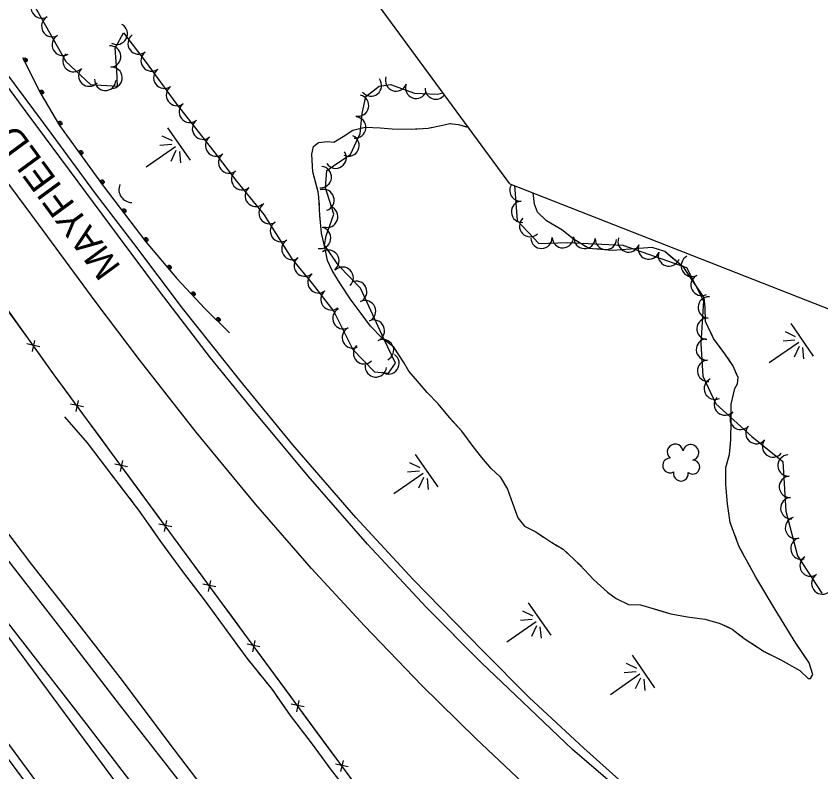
# Model space of a CAD drawing. Extents: x 353423 to 364002, y 127000 to 201942.
# Drawn here: x 358266.8 to 358568, y 134000 to 134282.6 of the extents above; entities that cross this region are included whole.
import ezdxf

# ---------------------------------------------------------------- set-up
doc = ezdxf.new("R2010")
doc.units = 0
for name, color, linetype in [('E_DTM_SlopeBottom', 7, 'Continuous'), ('E_DTM_SlopeTop', 7, 'Continuous'), ('E_FEN_Generic', 7, 'Continuous'), ('E_MISCPROP', 7, 'Continuous'), ('E_RDWY_Gravel', 7, 'Continuous'), ('E_RW_IP', 7, 'Continuous'), ('E_STRUCT_WingWall', 7, 'Continuous')]:
    doc.layers.add(name, color=color, linetype=linetype)

msp = doc.modelspace()

# ---------------------------------------------------------------- linework, layer by layer
at = {"layer": 'E_DTM_SlopeBottom'}
for p, q in [((358272.9, 134157.26), (358273.84, 134161.38)), ((358275.63, 134159.01), (358270.83, 134160.14)), ((358292.01, 134136.5), (358287.2, 134137.58)), ((358289.3, 134134.72), (358290.2, 134138.85)), ((358308.53, 134114.06), (358303.71, 134115.14)), ((358305.82, 134112.28), (358306.71, 134116.41)), ((358322.33, 134089.84), (358323.22, 134093.97)), ((358325.04, 134091.62), (358320.23, 134092.7)), ((358341.54, 134069.18), (358336.73, 134070.26)), ((358338.83, 134067.4), (358339.73, 134071.53)), ((358355.34, 134044.96), (358356.24, 134049.09)), ((358358.05, 134046.74), (358353.24, 134047.81)), ((358374.58, 134024.31), (358369.76, 134025.38)), ((358371.87, 134022.52), (358372.76, 134026.66)), ((358388.39, 134000.09), (358389.28, 134004.22)), ((358391.1, 134001.88), (358386.29, 134002.95))]:
    msp.add_line(p, q, dxfattribs=at)
for points in [[(358435.86, 133952.59), (358393.53, 133995.64), (358355.13, 134047.78), (358318.08, 134098.15), (358281.06, 134148.45), (358254.55, 134185.41), (358218.26, 134233.74), (358182.35, 134282.36), (358148.23, 134328.01), (358112.55, 134376.05), (358092.67, 134402.56)], [(358271.05, 134162.4), (358264.46, 134171.6)], [(358280.69, 134148.96), (358274.89, 134157.05)], [(358287.4, 134139.84), (358281.06, 134148.45), (358280.69, 134148.96)], [(358297.2, 134126.52), (358291.3, 134134.54)], [(358303.91, 134117.4), (358297.2, 134126.52)], [(358313.71, 134104.08), (358307.81, 134112.1)], [(358320.42, 134094.96), (358318.08, 134098.15), (358313.71, 134104.08)], [(358330.22, 134081.64), (358324.32, 134089.66)], [(358336.93, 134072.52), (358330.22, 134081.64)], [(358346.73, 134059.2), (358340.83, 134067.22)], [(358353.44, 134050.08), (358346.73, 134059.2)], [(358363.24, 134036.76), (358357.34, 134044.77)], [(358369.96, 134027.64), (358363.24, 134036.76)], [(358379.77, 134014.33), (358373.86, 134022.34)], [(358386.48, 134005.21), (358379.77, 134014.33)]]:
    msp.add_lwpolyline(points, dxfattribs=at)
msp.add_ellipse((358310.61, 134218.14), major_axis=(-4.52, -3.04), ratio=0.931017, start_param=5.356084, end_param=7.210314, dxfattribs=at)
at = {"layer": 'E_DTM_SlopeTop'}
for points in [[(357974.16, 134396.1), (358000.81, 134360.16), (358025.74, 134326.62), (358049.41, 134294.54), (358078.22, 134255.27), (358106.79, 134216.99), (358136.71, 134176.45), (358164.66, 134138.72), (358192.37, 134101.28), (358220.57, 134063.13), (358243.14, 134032.73), (358264.16, 134004.3), (358286.81, 133973.85), (358308.07, 133945.08), (358330.44, 133914.93), (358355.78, 133880.67), (358380.96, 133846.88), (358401.94, 133818.36), (358421.37, 133792.31)], [(357977.82, 134396.88), (358000.87, 134365.68), (358025.16, 134332.89), (358049.16, 134300.56), (358073.6, 134267.52), (358092.86, 134241.31), (358113.39, 134213.38), (358134.53, 134185.23), (358161.55, 134148.55), (358196.56, 134101.27), (358229.62, 134056.67), (358260.76, 134014.63), (358289.78, 133975.39), (358321.32, 133932.76), (358347.93, 133897.12), (358377.8, 133856.42), (358406.41, 133817.77), (358421.8, 133796.91)], [(358015.83, 134396.91), (358042, 134363.14), (358071.37, 134325.52), (358103.15, 134284.62), (358132.19, 134247.25), (358162.7, 134208.21), (358197.09, 134163.88), (358229.11, 134122.94), (358255.26, 134089.84), (358283.44, 134053.73), (358305.37, 134025.24), (358330.29, 133993.23), (358358.14, 133957.2), (358386.24, 133921.21), (358412.62, 133887.07), (358427.98, 133866.96)], [(358028.18, 134392.9), (358046.23, 134369.73), (358060.9, 134350.67), (358079.8, 134326.16), (358098.38, 134301.86), (358113.37, 134282.76), (358128.97, 134262.48), (358141.8, 134246.14), (358160.67, 134221.88), (358179.91, 134197.04), (358197.22, 134174.83), (358217.16, 134149.57), (358234.96, 134126.11), (358254.28, 134101.6), (358272.57, 134077.51), (358288.71, 134057.06), (358306.44, 134034.23), (358323.99, 134010.82), (358345.06, 133983.17), (358362.9, 133959.8), (358382.39, 133934.95), (358402.48, 133908.73), (358426.16, 133877.85)], [(358438.9, 134012.47), (358418.65, 134032.3), (358397.18, 134054.6), (358377.33, 134076.01), (358356.46, 134099.96), (358334.14, 134127), (358312.98, 134154.15), (358296.73, 134175.51), (358275.23, 134204.78), (358251.8, 134236.15), (358230.09, 134265.75), (358211.19, 134290.92), (358190.09, 134319.48), (358166.83, 134350.68), (358147.07, 134377.19), (358135.24, 134393.48)], [(358441, 134040.82), (358420.3, 134061.58), (358398.35, 134085.21), (358376.1, 134110.63), (358354.96, 134135.91), (358339.59, 134154.86), (358320.48, 134179.82), (358304.76, 134200.89), (358290.07, 134220.7), (358270.97, 134246.37), (358252.52, 134271.24), (358234, 134296.57), (358214.61, 134322.71), (358196, 134347.62), (358176, 134374.22), (358163.43, 134391.47)], [(358441.35, 134045.38), (358415.37, 134071.93), (358393.99, 134095.18), (358370.31, 134122.32), (358350.56, 134146.5), (358329.11, 134173.37), (358310.82, 134197.62), (358296.57, 134216.3), (358280.25, 134238.33), (358256.33, 134270.45), (358237.14, 134295.79), (358216.71, 134324.8), (358200.97, 134346.69), (358168.48, 134390.5)], [(358196.96, 134140.44), (358217.31, 134114.67), (358245.74, 134078.51), (358268.29, 134049.76), (358292.83, 134018.05), (358319.83, 133982.9), (358347.55, 133946.63), (358373.04, 133913.7), (358402.68, 133875.36), (358427.64, 133842.77)], [(358196.96, 134140.44), (358220.19, 134109.2), (358251.94, 134066.31), (358284.47, 134022.55), (358309.69, 133988.38), (358330.79, 133960.2), (358360.09, 133920.37), (358382.01, 133890.85), (358408.08, 133855.26), (358426.57, 133830.55)], [(358441.35, 134045.38), (358458.82, 134027.84), (358479.33, 134008.92), (358498.38, 133991.81), (358519.6, 133974.36), (358536.98, 133960.5), (358552.96, 133948.34), (358568.5, 133937.59), (358579.06, 133930.82), (358590.76, 133923.39), (358596.83, 133920.22), (358601.76, 133917.16), (358614.92, 133906.85), (358634.85, 133893.15), (358646.44, 133885.24), (358661.91, 133872.27)], [(358811.23, 133798.22), (358782.01, 133810.22), (358754.41, 133822.42), (358733.49, 133832.87), (358706.56, 133846.65), (358685.05, 133858.99), (358661.91, 133872.27), (358639.64, 133885.49), (358617.98, 133899.41), (358602.1, 133910), (358588.29, 133919.5), (358569.39, 133933.03), (358553.47, 133944.6), (358528.29, 133963.74), (358501.39, 133985.83), (358475.03, 134008.4), (358453.71, 134028.73), (358441, 134040.82)], [(358821.59, 133770.11), (358797.89, 133779.58), (358767.05, 133792.72), (358739.29, 133805.36), (358714.04, 133817.51), (358689, 133830.96), (358658.38, 133848.17), (358623.71, 133868.81), (358590.77, 133889.83), (358555.24, 133914.83), (358518.1, 133943.09), (358487.78, 133968.01), (358458.61, 133993.96), (358438.9, 134012.47)]]:
    msp.add_lwpolyline(points, dxfattribs=at)
at = {"layer": 'E_FEN_Generic'}
for points in [[(358272.89, 134287.79), (358285.39, 134265.64), (358294.66, 134257.06), (358304.78, 134256.44), (358304.44, 134262.25), (358303.88, 134270.64), (358307.02, 134276.33), (358315.43, 134265.35), (358326.61, 134250.11), (358340.74, 134232.01), (358349.24, 134220.95), (358359.54, 134208.46), (358370.04, 134191.82), (358377.64, 134182.68), (358385.65, 134172.21), (358392.77, 134157.93), (358400.89, 134149.61), (358406.11, 134149.05), (358408.81, 134152.91), (358404.36, 134161.93), (358399.59, 134172.53), (358395.71, 134180.96), (358387.52, 134189.28), (358382.22, 134196.98), (358382.84, 134200.46), (358385.76, 134208.55), (358382.57, 134218.38), (358383.14, 134224.85), (358386.83, 134227.46), (358391.93, 134230.88), (358395.6, 134238.8), (358396.27, 134246.26), (358397.68, 134252.55), (358402.71, 134256.47), (358406.95, 134257.08), (358415.95, 134253.82), (358424.33, 134253.47), (358426.58, 134253.95)], [(358453.31, 134219.28), (358454.28, 134206.25), (358462.44, 134197.62), (358473.04, 134197.92), (358493.84, 134196.92), (358517.7, 134188.57), (358524.09, 134176.1), (358523.11, 134160.23), (358523.82, 134147.95), (358528.63, 134137.66), (358542.12, 134125.42), (358553.69, 134116.1), (358554.88, 134097.47), (358559.25, 134080.75), (358568.39, 134066.85)]]:
    msp.add_lwpolyline(points, dxfattribs=at)
for centre, radius, start, end in [((358276.41, 134285.81), 4, 119.461, 299.4457), ((358280.34, 134278.85), 4, 119.461, 299.4457), ((358304.47, 134276.04), 4, 241.0971, 61.0818), ((358284.27, 134271.88), 4, 119.461, 299.4457), ((358312.64, 134272.43), 4, 127.4753, 307.46), ((358301.99, 134267.52), 4, 273.8276, 93.8123), ((358317.52, 134266.04), 4, 126.2693, 306.2539), ((358288.29, 134265.81), 4, 137.2276, 317.2123), ((358294.17, 134260.38), 4, 137.2276, 317.2123), ((358302.5, 134259.56), 4, 273.3844, 93.3691), ((358322.26, 134259.59), 4, 126.2693, 306.2539), ((358408.99, 134258.57), 4, 160.079, 340.0637), ((358300.17, 134258.82), 4, 176.4832, 356.4679), ((358399.61, 134256.71), 4, 217.9586, 37.9432), ((358416.51, 134255.84), 4, 160.079, 340.0637), ((358326.99, 134253.14), 4, 126.2693, 306.2539), ((358423.87, 134255.58), 4, 177.5974, 323.9763), ((358394.78, 134249.18), 4, 257.4101, 77.3948), ((358331.82, 134246.84), 4, 127.9909, 307.9756), ((358393.69, 134241), 4, 264.8514, 84.8361), ((358336.74, 134240.54), 4, 127.9909, 307.9756), ((358341.66, 134234.24), 4, 127.9909, 307.9756), ((358391.19, 134234.25), 4, 245.1704, 65.155), ((358346.55, 134227.88), 4, 127.5326, 307.5173), ((358386.4, 134229.69), 4, 213.8471, 33.8318), ((358380.83, 134222.45), 4, 264.9001, 84.8847), ((358351.4, 134221.62), 4, 129.5179, 309.5026), ((358356.49, 134215.44), 4, 129.5179, 309.5026), ((358381.84, 134213.84), 4, 288.0245, 108.0092), ((358455.54, 134217.47), 4, 146.0636, 274.2507), ((358361.67, 134209.01), 4, 122.2517, 302.2364), ((358456.14, 134209.49), 4, 94.266, 274.2507), ((358383.2, 134207.61), 4, 250.1651, 70.1498), ((358365.94, 134202.24), 4, 122.2517, 302.2364), ((358459.17, 134204.12), 4, 133.3783, 313.3629), ((358380.58, 134199.69), 4, 259.8364, 79.8211), ((358463.41, 134199.74), 4, 181.6072, 1.5919), ((358471.4, 134199.96), 4, 181.6072, 1.5919), ((358479.55, 134199.7), 4, 177.2737, 357.2584), ((358487.54, 134199.32), 4, 177.2737, 357.2584), ((358496.03, 134198.37), 4, 160.7097, 340.6944), ((358370.2, 134195.48), 4, 122.2517, 302.2364), ((358503.58, 134195.73), 4, 160.7097, 340.6944), ((358383.68, 134191.16), 4, 304.5408, 124.5255), ((358511.13, 134193.09), 4, 160.7097, 340.6944), ((358374.84, 134189.32), 4, 129.7699, 309.7546), ((358519.7, 134189.25), 4, 117.1322, 297.1169), ((358389.02, 134184.77), 4, 314.5867, 134.5714), ((358379.98, 134183.07), 4, 127.3952, 307.3799), ((358523.35, 134182.13), 4, 117.1322, 297.1169), ((358394.06, 134179.55), 4, 294.718, 114.7027), ((358384.83, 134176.72), 4, 127.3952, 307.3799), ((358397.4, 134172.28), 4, 294.718, 114.7027), ((358526.04, 134173.68), 4, 86.4898, 266.4745), ((358389.27, 134169.63), 4, 116.53, 296.5147), ((358525.55, 134165.7), 4, 86.4898, 266.4745), ((358400.68, 134165), 4, 294.2168, 114.2015), ((358392.84, 134162.48), 4, 116.53, 296.5147), ((358404.11, 134157.7), 4, 296.2867, 116.2713), ((358525.34, 134157.96), 4, 93.3068, 273.2914), ((358397.04, 134156.55), 4, 134.2988, 314.2834), ((358406.16, 134152.78), 4, 235.0497, 55.0344), ((358401.45, 134151.65), 4, 173.8584, 353.8431), ((358525.8, 134149.97), 4, 93.3068, 273.2914), ((358528.3, 134143.32), 4, 115.0492, 295.0339), ((358532.06, 134137.37), 4, 137.777, 317.7616), ((358537.98, 134132), 4, 137.777, 317.7616), ((358543.83, 134126.72), 4, 141.1937, 321.1784), ((358550.06, 134121.71), 4, 141.1937, 321.1784), ((358513.47, 134119.62), 2.97, 7.7946, 229.0284), ((358519.32, 134119.44), 2.97, 285.4454, 168.4187), ((358555.89, 134114.58), 4, 93.6514, 273.6361), ((358511.56, 134114.6), 2.78, 90.7655, 298.5384), ((358520.03, 134113.97), 2.61, 230.1506, 88.0832), ((358515.6, 134111.55), 2.78, 167.4425, 8.4535), ((358556.4, 134106.6), 4, 93.6514, 273.6361), ((358556.91, 134098.62), 4, 93.6514, 273.6361), ((358558.67, 134091.24), 4, 104.6455, 284.6301), ((358560.69, 134083.51), 4, 104.6455, 284.6301), ((358564.13, 134077.14), 4, 123.3337, 303.3184), ((358568.52, 134070.46), 4, 123.3337, 303.3184)]:
    msp.add_arc(centre, radius, start, end, dxfattribs=at)
at = {"layer": 'E_MISCPROP'}
msp.add_lwpolyline([(358269.13, 134267.14), (358276.1, 134253.52), (358283.09, 134241.7), (358299.32, 134219.21), (358315.33, 134198.23), (358326.99, 134184.52), (358337.43, 134173.31), (358346.69, 134164.23)], dxfattribs=at)
msp.add_lwpolyline([(358269.13, 134267.14), (358276.1, 134253.52), (358283.09, 134241.7), (358299.32, 134219.21), (358315.33, 134198.23), (358326.99, 134184.52), (358337.43, 134173.31), (358346.69, 134164.23)], dxfattribs=at)
for centre, major_axis, ratio in [((358270.29, 134266.25), (0.456, -0.645), 0.795084), ((358270.31, 134266.22), (0.23, -0.325), 0.795084), ((358276.44, 134254.25), (0.456, -0.645), 0.795084), ((358276.46, 134254.21), (0.23, -0.325), 0.795084), ((358283.27, 134242.63), (0.438, -0.658), 0.796036), ((358283.29, 134242.59), (0.22, -0.331), 0.796036), ((358291.1, 134231.68), (-0.444, 0.654), 0.795158), ((358291.13, 134231.64), (0.223, -0.329), 0.795158), ((358299.04, 134220.68), (-0.444, 0.654), 0.795158), ((358299.06, 134220.65), (0.223, -0.329), 0.795158), ((358307.23, 134209.89), (-0.471, 0.634), 0.7956), ((358307.25, 134209.85), (0.237, -0.319), 0.7956), ((358315.45, 134199.1), (-0.471, 0.634), 0.7956), ((358315.48, 134199.07), (0.237, -0.319), 0.7956), ((358324.17, 134188.8), (-0.473, 0.633), 0.796338), ((358324.2, 134188.77), (0.238, -0.319), 0.796338), ((358333.16, 134178.81), (-0.446, 0.652), 0.794513), ((358333.19, 134178.78), (-0.225, 0.328), 0.794513), ((358342.5, 134169.23), (-0.437, 0.658), 0.792847), ((358342.53, 134169.2), (-0.22, 0.332), 0.792847)]:
    msp.add_ellipse(centre, major_axis=major_axis, ratio=ratio, dxfattribs=at)
at = {"layer": 'E_RDWY_Gravel'}
for points in [[(358451.57, 134219.96), (359005.44, 134002.81), (359118.41, 134011.76), (359238.27, 134081.5), (359362.41, 134224.06), (359464.76, 134396.83)], [(358451.57, 134219.96), (358332.15, 134382.33)]]:
    msp.add_lwpolyline(points, dxfattribs=at)
at = {"layer": 'E_STRUCT_WingWall'}
for p, q in [((358332.06, 134228.74), (358323.63, 134240.9)), ((358321.35, 134237.91), (358325.17, 134236.08)), ((358315.45, 134226.26), (358326.47, 134233.9)), ((358325.03, 134234.64), (358320.61, 134234.25)), ((358326.62, 134232.33), (358324.72, 134228.33)), ((358328.4, 134227.74), (358328.02, 134231.96)), ((358565.28, 134155.52), (358556.85, 134167.68)), ((358554.57, 134164.7), (358558.39, 134162.86)), ((358548.67, 134153.04), (358559.69, 134160.68)), ((358558.25, 134161.42), (358553.83, 134161.04)), ((358559.85, 134159.12), (358557.93, 134155.11)), ((358561.62, 134154.53), (358561.24, 134158.74)), ((358424.75, 134106.56), (358416.32, 134118.72)), ((358414.04, 134115.73), (358417.86, 134113.89)), ((358417.72, 134112.46), (358413.3, 134112.07)), ((358408.14, 134104.07), (358419.17, 134111.72)), ((358419.32, 134110.15), (358417.41, 134106.15)), ((358421.1, 134105.56), (358420.71, 134109.78)), ((358467.03, 134051.07), (358458.6, 134063.22)), ((358456.32, 134060.24), (358460.13, 134058.4)), ((358450.41, 134048.58), (358461.44, 134056.23)), ((358459.99, 134056.96), (358455.57, 134056.58)), ((358461.59, 134054.66), (358459.68, 134050.66)), ((358463.37, 134050.07), (358462.98, 134054.29)), ((358505.87, 134031.48), (358497.44, 134043.64)), ((358495.16, 134040.65), (358498.98, 134038.82)), ((358498.84, 134037.38), (358494.42, 134036.99)), ((358489.26, 134028.99), (358500.28, 134036.64)), ((358500.43, 134035.07), (358498.53, 134031.07)), ((358502.21, 134030.48), (358501.83, 134034.7))]:
    msp.add_line(p, q, dxfattribs=at)
for points in [[(358448.02, 134110.36), (358444.53, 134113.43), (358441.05, 134117.63), (358437.91, 134121.69), (358433.62, 134127.39), (358429, 134132.51), (358424.74, 134137.66), (358420.69, 134141.9), (358417.05, 134146.06), (358413.73, 134149.87), (358411.87, 134153.13), (358408.12, 134158.86), (358403.85, 134162.2), (358399.38, 134166.69), (358395.95, 134171.38), (358392.24, 134176.4), (358387.8, 134182.97), (358385.11, 134187.49), (358383.34, 134191.29), (358382.48, 134195.65), (358381.14, 134201.48), (358380.47, 134208.25), (358380.14, 134214.98), (358379.84, 134216.93), (358377.85, 134224.38), (358377.44, 134230.99), (358378.09, 134233.88), (358379.94, 134235.39), (358383.3, 134235.77), (358385.71, 134235.45), (358389.22, 134237.56), (358392.82, 134240.01), (358397.44, 134241.11), (358403.04, 134240.88), (358407.55, 134240.45), (358414.85, 134240.4), (358421, 134240.78), (358425.83, 134241.71), (358429.11, 134242.46), (358432.22, 134242.13), (358435.94, 134241.05), (358436.1, 134240.99)], [(358427.45, 134242.08), (358429.11, 134242.46), (358429.41, 134242.43)], [(358433.34, 134241.81), (358435.26, 134241.25)], [(358389.45, 134237.72), (358392.82, 134240.01), (358397.44, 134241.11), (358403.04, 134240.88), (358407.55, 134240.45), (358414.85, 134240.4), (358417.59, 134240.57)], [(358421.57, 134240.89), (358423.53, 134241.27)], [(358379.61, 134217.78), (358377.85, 134224.38), (358377.44, 134230.99), (358378.09, 134233.88), (358379.94, 134235.39), (358383.3, 134235.77), (358385.71, 134235.45), (358389.22, 134237.56), (358389.45, 134237.72)], [(358534.07, 134093.28), (358533.01, 134100.23), (358532.43, 134107.46), (358532.46, 134113.86), (358533.83, 134118.74), (358534.34, 134124.17), (358534.42, 134131.34), (358534.39, 134137.47), (358535.77, 134143.39), (358536.8, 134145.12), (358537.03, 134147.45), (358535.04, 134152.02), (358532.01, 134156.38), (358527.8, 134162.04), (358524.83, 134168.4), (358524.74, 134173.51), (358524.27, 134177.36), (358520.38, 134183.02), (358516.71, 134188.57), (358509.56, 134194.57), (358504.84, 134196.05), (358496.75, 134195.43), (358489.96, 134195.02), (358481.17, 134195.76), (358475.27, 134199.36), (358470.99, 134202.74), (358465.35, 134206.02), (358461.89, 134209.29), (358460.76, 134212.28), (358460.36, 134216.51)], [(358464.93, 134206.42), (358461.89, 134209.29), (358460.76, 134212.28), (358460.36, 134216.51)], [(358380.3, 134211.83), (358380.2, 134213.83)], [(358380.71, 134205.85), (358380.51, 134207.84)], [(358470.04, 134203.3), (358468.31, 134204.3)], [(358381.5, 134199.91), (358381.14, 134201.48), (358381.1, 134201.87)], [(358474.83, 134199.71), (358473.26, 134200.95)], [(358479.91, 134196.53), (358478.21, 134197.57)], [(358396.28, 134170.93), (358395.95, 134171.38), (358392.24, 134176.4), (358387.8, 134182.97), (358385.11, 134187.49), (358383.34, 134191.29), (358382.48, 134195.65), (358382.39, 134196.01)], [(358511.74, 134192.74), (358509.56, 134194.57), (358504.84, 134196.05), (358496.75, 134195.43), (358489.96, 134195.02), (358483.69, 134195.55)], [(358524.83, 134168.4), (358524.74, 134173.51), (358524.27, 134177.36), (358520.38, 134183.02), (358516.71, 134188.57), (358511.74, 134192.74)], [(358414.65, 134148.82), (358413.73, 134149.87), (358411.87, 134153.13), (358408.12, 134158.86), (358403.85, 134162.2), (358399.38, 134166.69), (358396.28, 134170.93)], [(358527.37, 134162.96), (358526.52, 134164.78)], [(358530.77, 134158.05), (358529.58, 134159.65)], [(358534.25, 134153.16), (358533.11, 134154.8)], [(358534.07, 134121.29), (358534.34, 134124.17), (358534.42, 134131.34), (358534.39, 134137.47), (358535.77, 134143.39), (358536.8, 134145.12), (358537.03, 134147.45), (358536.08, 134149.62)], [(358418.59, 134144.3), (358417.27, 134145.8)], [(358422.63, 134139.87), (358421.25, 134141.32)], [(358426.62, 134135.39), (358425.35, 134136.93)], [(358284.95, 134132.83), (358293.38, 134123.1), (358302.53, 134111.12), (358312.98, 134097.38), (358320.85, 134086.2), (358329.05, 134074.9), (358337.13, 134064.34), (358347.05, 134050.94), (358353.09, 134042.49), (358362.57, 134030.87), (358369.42, 134021.12), (358377.18, 134010.82), (358384.77, 134000.68), (358391.79, 133991.72), (358401.34, 133978.82), (358408.61, 133969.43), (358414.99, 133961.6), (358421.15, 133953.35), (358429.2, 133942.91), (358434.66, 133934.63)], [(358284.95, 134132.83), (358293.38, 134123.1), (358302.53, 134111.12), (358303.16, 134110.28)], [(358448.02, 134110.36), (358444.53, 134113.43), (358441.05, 134117.63), (358437.91, 134121.69), (358433.62, 134127.39), (358429.17, 134132.31)], [(358534.3, 134092.64), (358534.07, 134093.28), (358533.01, 134100.23), (358532.43, 134107.46), (358532.46, 134113.86), (358533.83, 134118.74), (358534.07, 134121.29)], [(358448.02, 134110.36), (358450.66, 134105.68), (358452.54, 134100.52), (358454.53, 134094.97), (358457.07, 134091.87), (358461.35, 134089.74), (358467.31, 134085.75), (358471.48, 134083.3), (358477.76, 134077.41), (358482.95, 134071.91), (358488.15, 134067.16), (358491.4, 134064.82), (358495.95, 134062.63), (358500.51, 134062.45), (358505.61, 134060.97), (358511.85, 134059.15), (358518.03, 134058.04), (358524.6, 134057.1), (358529.97, 134055.67), (358534.85, 134053.37), (358539.23, 134049.93), (358546.71, 134045.02), (358552.94, 134041.85), (358560.15, 134037.91), (358563.23, 134034.92), (358564.1, 134034.91), (358564.98, 134036.43), (358563.63, 134040.78), (358558.66, 134048.13), (358550.89, 134060.75), (358543.66, 134072.88), (358537.4, 134084.2), (358534.07, 134093.28)], [(358448.02, 134110.36), (358450.66, 134105.68), (358452.54, 134100.52), (358454.53, 134094.97), (358457.07, 134091.87), (358461.35, 134089.74), (358464.22, 134087.82)], [(358305.59, 134107.1), (358306.8, 134105.5)], [(358309.22, 134102.32), (358310.43, 134100.73)], [(358312.85, 134097.54), (358312.98, 134097.38), (358314.01, 134095.91)], [(358316.31, 134092.64), (358320.85, 134086.2), (358329.05, 134074.9), (358333.4, 134069.22)], [(358536.37, 134087), (358535.68, 134088.88)], [(358467.55, 134085.61), (358469.27, 134084.6)], [(358472.53, 134082.31), (358473.99, 134080.95)], [(358538.86, 134081.56), (358537.89, 134083.31)], [(358476.91, 134078.21), (358477.76, 134077.41), (358478.33, 134076.81)], [(358541.76, 134076.31), (358540.8, 134078.06)], [(358481.08, 134073.9), (358482.95, 134071.91), (358488.15, 134067.16), (358491.4, 134064.82), (358495.95, 134062.63), (358500.51, 134062.45), (358505.61, 134060.97), (358505.89, 134060.88)], [(358558.74, 134048.02), (358558.66, 134048.13), (358550.89, 134060.75), (358543.7, 134072.81)], [(358333.4, 134069.22), (358337.13, 134064.34), (358347.05, 134050.94), (358350.65, 134045.9)], [(358505.89, 134060.88), (358511.85, 134059.15), (358518.03, 134058.04), (358524.6, 134057.1), (358529.97, 134055.67), (358533.88, 134053.83)], [(358537.16, 134051.56), (358538.73, 134050.33)], [(358542.04, 134048.09), (358543.71, 134046.99)], [(358552.43, 134042.11), (358552.94, 134041.85), (358560.15, 134037.91), (358563.23, 134034.92), (358564.1, 134034.91), (358564.98, 134036.43), (358563.63, 134040.78), (358558.74, 134048.02)], [(358547.08, 134044.83), (358548.86, 134043.92)], [(358352.97, 134042.65), (358353.09, 134042.49), (358354.23, 134041.09)], [(358356.76, 134037.99), (358358.02, 134036.44)], [(358360.55, 134033.35), (358361.82, 134031.8)], [(358364.18, 134028.58), (358369.42, 134021.12), (358377.18, 134010.82), (358381.37, 134005.22)], [(358381.37, 134005.22), (358384.77, 134000.68), (358391.79, 133991.72), (358398.9, 133982.12)]]:
    msp.add_lwpolyline(points, dxfattribs=at)

# ---------------------------------------------------------------- texts
at = {"layer": 'E_RW_IP'}
msp.add_text('MAYFIELD WAY', height=10, rotation=126.305, dxfattribs=at).set_placement((358306.27, 134188.87))

doc.saveas('drawing.dxf')
